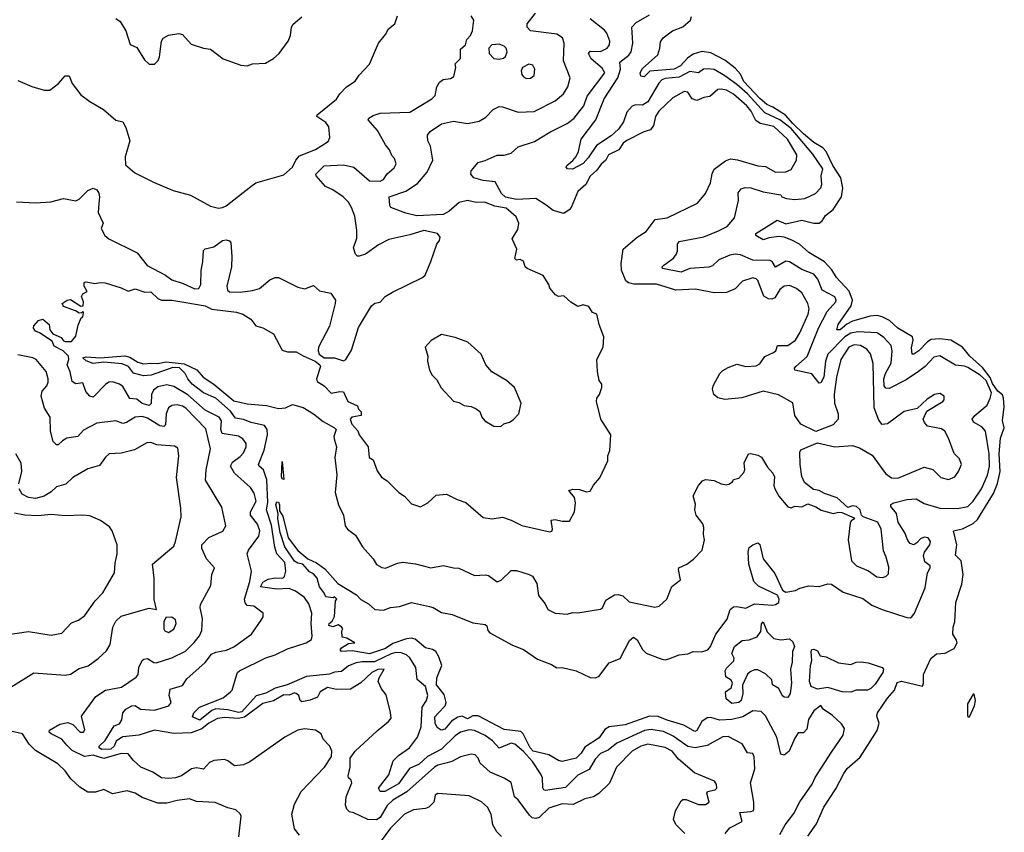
# Model space of a CAD drawing. Extents: x 1268547 to 1425625, y 515768 to 616754.
# Tile 303 of 507: x 1394255 to 1399883, y 549532 to 554178. Entities that reach past the tile are written whole.
import ezdxf

# ---------------------------------------------------------------- set-up
doc = ezdxf.new("R2010")
doc.units = 0

msp = doc.modelspace()

# ---------------------------------------------------------------- linework, layer by layer
at = {"layer": '0CON10XD'}
for points in [[(1394236.1, 553136.1), (1394345, 553131.2), (1394433.6, 553136.4), (1394505, 553155.6), (1394575, 553142.7), (1394595, 553152.7), (1394645, 553201.1), (1394675, 553215.8), (1394695, 553206.2), (1394706.6, 553186.6), (1394710.9, 553165), (1394707.3, 553127.3), (1394704.1, 553075), (1394732, 553015), (1394720, 552985), (1394741.2, 552945), (1394764.9, 552924.9), (1394925.6, 552845.6), (1394983.3, 552773.3), (1395087.9, 552717.9), (1395125, 552691.1), (1395189.8, 552669.8), (1395255, 552639.4), (1395279.4, 552640.6), (1395290.5, 552665), (1395292.2, 552745), (1395302.4, 552795), (1395305, 552858.8), (1395315, 552868.6), (1395365, 552880), (1395415, 552915.7), (1395435, 552919.2), (1395455, 552914), (1395462.6, 552902.6), (1395467.5, 552825), (1395465.3, 552764.7), (1395437.9, 552655), (1395441.8, 552631.8), (1395455, 552622.5), (1395515, 552619.4), (1395585, 552628.9), (1395625, 552642.1), (1395685, 552691.4), (1395715, 552704), (1395733.9, 552703.9), (1395845, 552648.8), (1395885, 552640), (1395935, 552657.5), (1395968.3, 552628.3), (1396033.9, 552613.9), (1396060, 552575), (1396058.8, 552555), (1396025.8, 552425), (1395963.5, 552305), (1395960, 552285), (1395967.1, 552265), (1395995, 552245.6), (1396055, 552244.8), (1396105, 552227.5), (1396119.4, 552235), (1396151.2, 552288.8), (1396192.4, 552417.6), (1396265, 552542.5), (1396285, 552557.5), (1396315, 552563.3), (1396344.2, 552595.8), (1396385, 552620), (1396558.1, 552705), (1396572.2, 552717.8), (1396604.4, 552795), (1396639.2, 552895), (1396654, 552915), (1396659.2, 552935), (1396643.8, 552955), (1396565, 552972.9), (1396485, 552948.2), (1396365, 552921.5), (1396305, 552891.5), (1396231.7, 552838.3), (1396195, 552826.2), (1396185, 552826.7), (1396175, 552836.7), (1396163, 552873), (1396181.2, 552928.8), (1396182.7, 552975), (1396170.5, 553055), (1396151.9, 553105), (1396134.7, 553135), (1396104.7, 553165), (1396044.6, 553205), (1396002.1, 553225), (1395948.6, 553285), (1395947.1, 553295), (1395995, 553342), (1396105, 553348.2), (1396165.3, 553335.3), (1396255, 553256.8), (1396315.7, 553255.7), (1396334.2, 553265), (1396355, 553296.7), (1396395, 553331.2), (1396406.2, 553355), (1396398, 553385), (1396382.5, 553402.5), (1396368.9, 553435), (1396345, 553462.2), (1396300.8, 553545), (1396245.8, 553605), (1396250, 553615), (1396275, 553630.9), (1396316.2, 553643.8), (1396485, 553650), (1396611.4, 553725), (1396630, 553745), (1396638.8, 553795), (1396655, 553821.9), (1396675, 553836.9), (1396717, 553843), (1396735.7, 553854.3), (1396748.8, 553905), (1396744.2, 553925), (1396774.1, 553955.9), (1396775, 554010), (1396802.5, 554035), (1396810, 554065), (1396832, 554088), (1396844, 554115), (1396850, 554175), (1396835, 554200)], [(1394245, 553831.3), (1394325, 553796.4), (1394395.2, 553775.2), (1394426.7, 553775), (1394475.7, 553814.3), (1394515, 553856.7), (1394538.1, 553858.1), (1394555, 553813.3), (1394605, 553748.8), (1394655, 553710), (1394734.3, 553664.3), (1394805, 553603.8), (1394845, 553593.8), (1394861.3, 553561.3), (1394883.5, 553485), (1394858.3, 553395), (1394859.1, 553349.1), (1394913.2, 553303.2), (1395019.1, 553249.1), (1395131.3, 553201.3), (1395231.8, 553175), (1395345, 553112.2), (1395390.9, 553100.9), (1395415, 553103.9), (1395435.7, 553114.3), (1395575.3, 553224.7), (1395605, 553245.8), (1395765, 553291.9), (1395815, 553334.5), (1395834.1, 553375.9), (1395855, 553400), (1395945, 553435.3), (1396018.6, 553481.4), (1396027.3, 553505), (1396021.1, 553565), (1396005, 553589.6), (1395954, 553625), (1395956, 553635), (1396065, 553724.3), (1396084.7, 553755.3), (1396122.9, 553795), (1396173.2, 553826.8), (1396195, 553861.2), (1396255, 553923.3), (1396305.6, 554044.4), (1396345.5, 554094.5), (1396363.2, 554126.8), (1396400, 554155), (1396415, 554200)], [(1395495, 550427.5), (1395500, 550445), (1395512, 550455), (1395661.2, 550528.8), (1395714.3, 550545.7), (1395785, 550581.8), (1395892.9, 550615), (1395921.9, 550635), (1395927.5, 550652.5), (1395921.5, 550725), (1395925.3, 550785.3), (1395907.9, 550837.9), (1395883.6, 550875), (1395831.4, 550911.4), (1395795, 550926.7), (1395725, 550922.1), (1395631.6, 550935), (1395645, 550962.9), (1395675, 550979.8), (1395715, 550987.1), (1395758.5, 550985), (1395768.7, 550995), (1395775.2, 551024.8), (1395770, 551075), (1395724.2, 551124.2), (1395712.3, 551162.3), (1395695, 551287.9), (1395665.4, 551375), (1395672.3, 551417.7), (1395666.8, 551546.8), (1395647.8, 551605), (1395622.9, 551625), (1395620, 551635), (1395652.3, 551717.7), (1395671, 551805), (1395668.6, 551835), (1395655, 551857.1), (1395577.5, 551875), (1395535, 551892.5), (1395489.1, 551899.1), (1395459.9, 551939.9), (1395375, 552014.1), (1395305, 552045.3), (1395240.9, 552095), (1395215.5, 552125), (1395201.2, 552155), (1395167.8, 552187.8), (1395131, 552189), (1395006.2, 552145), (1394962.1, 552142.1), (1394905, 552157.5), (1394876.7, 552195), (1394839.7, 552209.8), (1394735, 552220.9), (1394675, 552212), (1394635, 552227.7), (1394616, 552245), (1394635, 552250.8), (1394714.7, 552245.3), (1394855, 552256.5), (1394885, 552248), (1394930, 552220), (1394965, 552209.6), (1395005, 552214.9), (1395045, 552211.7), (1395092, 552222), (1395195, 552210), (1395266.5, 552176.5), (1395304.2, 552134.2), (1395364.5, 552095), (1395479.2, 551999.2), (1395555, 551981.2), (1395665, 551971.9), (1395735, 551955.5), (1395775, 551959.5), (1395815, 551978.4), (1395875, 551960.8), (1395934.5, 551925), (1395990, 551880), (1396055, 551844.6), (1396063.4, 551835), (1396050.6, 551795), (1396054.1, 551775), (1396065.2, 551735), (1396056.4, 551675), (1396068, 551575), (1396058.8, 551475), (1396076.4, 551405), (1396105.3, 551345.3), (1396114.7, 551284.7), (1396128.6, 551265), (1396175, 551230.8), (1396214.2, 551165), (1396276, 551095), (1396295, 551064), (1396325, 551046.2), (1396345, 551042), (1396415, 551071.4), (1396445, 551077.1), (1396517.6, 551067.6), (1396605, 551044.2), (1396677.7, 551057.7), (1396735, 551043.3), (1396765, 551042.5), (1396855, 551000.6), (1396915, 551004.3), (1396935, 551000), (1396985, 550964.5), (1397007.1, 550972.9), (1397065, 551028.1), (1397095, 551028.6), (1397167.5, 551005), (1397185.5, 550995.5), (1397211.2, 550955), (1397221.2, 550885), (1397258.8, 550838.8), (1397273.8, 550805), (1397315.8, 550785.8), (1397385, 550778.8), (1397415, 550788.8), (1397445, 550787.5), (1397575, 550808.6), (1397585.4, 550814.6), (1397605, 550860), (1397655, 550888.8), (1397675, 550892.5), (1397703.2, 550883.2), (1397738.8, 550848.8), (1397885, 550820), (1397910, 550825), (1397953.8, 550865), (1397983.1, 550936.9), (1398032.5, 550975), (1398020, 551035), (1398023.3, 551045), (1398067.5, 551065), (1398105.9, 551094.1), (1398156, 551145), (1398170, 551205), (1398163.8, 551235), (1398166, 551275), (1398160, 551295), (1398120.8, 551345), (1398114.3, 551375), (1398117.7, 551407.7), (1398103.8, 551455), (1398134.2, 551515.8), (1398158, 551542), (1398175, 551548.8), (1398225, 551544), (1398265, 551524), (1398295, 551518.8), (1398307.7, 551522.3), (1398330, 551535), (1398335, 551550), (1398365, 551557.5), (1398395, 551588.8), (1398400, 551605), (1398396.2, 551645), (1398420, 551695), (1398435, 551697.5), (1398475, 551687.5), (1398495, 551677.5), (1398529.3, 551619.3), (1398560.8, 551585), (1398568.6, 551565), (1398565.5, 551515), (1398571.1, 551495), (1398595, 551453.8), (1398645, 551393.8), (1398665, 551388), (1398686.1, 551396.1), (1398725, 551393.8), (1398759.3, 551409.3), (1398805, 551393.3), (1398836.4, 551373.6), (1398905, 551354.2), (1398935, 551363.3), (1398955, 551360), (1399025, 551330), (1399026.7, 551325), (1399007.7, 551312.3), (1399001.4, 551298.6), (1398990, 551205), (1399010.3, 551085), (1399037.6, 551055), (1399106.6, 551026.6), (1399155, 550991.8), (1399185, 550988.9), (1399206.2, 550993.8), (1399220.3, 551009.7), (1399223, 551047), (1399208.5, 551105), (1399192.1, 551142.1), (1399179.2, 551265), (1399160, 551305), (1399076.7, 551335), (1399066.7, 551345), (1399060, 551375), (1399038.8, 551395), (1399015, 551398), (1398988.3, 551388.3), (1398927.5, 551445), (1398855, 551468.8), (1398825, 551486.2), (1398792.3, 551492.3), (1398741.7, 551531.7), (1398725.5, 551565.5), (1398715.5, 551635), (1398714.5, 551705), (1398720.9, 551719.1), (1398815, 551758.8), (1398915, 551735.7), (1399015, 551744.2), (1399055, 551730.6), (1399127.8, 551687.8), (1399203.8, 551583.8), (1399237.9, 551557.9), (1399275, 551557.3), (1399425, 551620.5), (1399475.5, 551605.5), (1399520.2, 551560.2), (1399565, 551550), (1399600, 551565), (1399622, 551595), (1399638.8, 551635), (1399627.3, 551667.3), (1399597.1, 551697.1), (1399564.4, 551785), (1399542.9, 551825), (1399525, 551838.6), (1399445, 551854.4), (1399427.1, 551875), (1399419.2, 551895), (1399440.9, 551939.1), (1399531.2, 551995), (1399538.8, 552005), (1399540, 552025), (1399515, 552040.8), (1399485, 552035.7), (1399441.7, 552008.3), (1399385.6, 551954.4), (1399311.5, 551938.5), (1399215, 551866.9), (1399185, 551862.9), (1399165, 551888.5), (1399138.4, 551958.4), (1399132.8, 552212.8), (1399117.3, 552267.3), (1399096.7, 552295), (1399060.8, 552315), (1399025, 552318.9), (1398994.8, 552305), (1398949.5, 552235), (1398924.8, 552135.2), (1398909.7, 552035), (1398913.3, 551985), (1398932.7, 551925), (1398933.6, 551895), (1398905, 551862.5), (1398805, 551823.8), (1398720, 551865), (1398686.2, 551915), (1398675, 551987.5), (1398593.2, 552033.2), (1398505, 552054.4), (1398383.5, 552016.5), (1398285, 552007.1), (1398245, 552016.7), (1398223.1, 552035), (1398214.8, 552064.8), (1398218.9, 552085), (1398256.8, 552155), (1398275, 552172.5), (1398305, 552190.5), (1398355, 552208.8), (1398405, 552196.2), (1398465, 552198.8), (1398485, 552211.2), (1398515, 552252.5), (1398564.4, 552275.6), (1398578, 552285), (1398587.5, 552315), (1398645, 552315.3), (1398689.1, 552345), (1398715, 552388.1), (1398762.8, 552495), (1398767.2, 552525), (1398760.3, 552555), (1398726, 552616), (1398695, 552642), (1398655, 552658.9), (1398625, 552655.5), (1398599.6, 552635), (1398571.6, 552588.4), (1398555, 552580), (1398535, 552581.8), (1398507.7, 552597.7), (1398475, 552687.1), (1398465, 552696.5), (1398445, 552701.8), (1398386.3, 552683.7), (1398345, 552639.2), (1398295, 552618.6), (1398225, 552615.6), (1398117, 552637), (1398005, 552631.1), (1397895, 552665.3), (1397765, 552666.9), (1397735, 552672.9), (1397720.5, 552685), (1397694.4, 552745.6), (1397692.7, 552785), (1397705, 552866.2), (1397785, 552934.2), (1397835, 552968), (1397888, 553035), (1397955, 553044.4), (1398130.2, 553129.8), (1398175.5, 553185), (1398202.7, 553245), (1398212.3, 553297.7), (1398225, 553324.3), (1398288.8, 553371.2), (1398318.1, 553381.9), (1398357.1, 553377.1), (1398475, 553343.4), (1398518.3, 553338.3), (1398575, 553306.4), (1398635, 553307.5), (1398665, 553321.2), (1398695.3, 553374.7), (1398697.5, 553405), (1398643.5, 553495), (1398565, 553567.6), (1398487.5, 553585), (1398462.5, 553602.5), (1398435.8, 553655), (1398410.7, 553685), (1398335, 553752), (1398295, 553775.7), (1398265, 553781.8), (1398245, 553778.2), (1398200.1, 553739.9), (1398165, 553733.2), (1398125, 553716.5), (1398099.2, 553725), (1398075, 553764.7), (1398052.5, 553767.5), (1397988.4, 553731.6), (1397909.2, 553655), (1397889.2, 553625), (1397877.2, 553572.7), (1397861.5, 553548.5), (1397823.4, 553536.6), (1397725, 553487.3), (1397705, 553471.8), (1397679.1, 553435), (1397621.5, 553405), (1397604.6, 553375), (1397578.4, 553351.6), (1397553, 553317), (1397515, 553284.3), (1397491.8, 553235), (1397445, 553196.7), (1397406.3, 553103.6), (1397395, 553090.6), (1397365, 553070), (1397305, 553088.1), (1397265, 553118.6), (1397205, 553156.2), (1397095, 553150.4), (1397032.5, 553162.6), (1397009.4, 553185), (1396972, 553252), (1396905, 553258.2), (1396850, 553275), (1396834.2, 553294.2), (1396836.2, 553315), (1396875, 553362), (1396915, 553372.9), (1396985, 553404.3), (1397025, 553404.4), (1397065, 553415.8), (1397105, 553451.4), (1397198.1, 553481.9), (1397284.3, 553535), (1397385, 553585.4), (1397425, 553615.4), (1397480.3, 553685), (1397499.4, 553740.6), (1397599.5, 553875), (1397585, 553902), (1397522.4, 553955), (1397506.7, 553985), (1397515, 553998.9), (1397575, 553996.9), (1397612.7, 554015), (1397626.2, 554035), (1397628.2, 554055), (1397611.3, 554101.3), (1397598.4, 554118.4), (1397515, 554183.3)], [(1394805, 554184.5), (1394828.3, 554168.3), (1394861.5, 554115), (1394886.7, 554036.7), (1394925, 554018.8), (1394968.7, 553948.7), (1394995, 553924), (1395025, 553924), (1395046, 553945), (1395054.3, 553965), (1395064.6, 554054.6), (1395075, 554073.1), (1395105, 554089.1), (1395165, 554099.5), (1395185, 554092.9), (1395235, 554038.9), (1395305, 554015.6), (1395345, 554009.2), (1395417.5, 553955), (1395518.8, 553918.8), (1395555, 553914), (1395585, 553925.7), (1395659.5, 553930.5), (1395705, 553956.2), (1395738.8, 553985), (1395789.2, 554055), (1395802.7, 554087.3), (1395809.2, 554135), (1395817.3, 554152.7), (1395867.5, 554195)], [(1395875, 552257.1), (1395943.1, 552225), (1395971.3, 552205), (1395974.6, 552195), (1395950.6, 552125), (1395955, 552110), (1395995.6, 552085.6), (1396035, 552043.3), (1396085, 552052.5), (1396105, 552050), (1396130, 551995), (1396185, 551970), (1396191.7, 551951.7), (1396207, 551937), (1396207.5, 551915), (1396153.6, 551906.4), (1396143.3, 551895), (1396153.3, 551865), (1396188.3, 551828.3), (1396196.2, 551805), (1396245.9, 551735.9), (1396253.3, 551675), (1396275, 551662.5), (1396298.2, 551598.2), (1396323, 551563), (1396355, 551541.2), (1396421.2, 551475), (1396455, 551453.8), (1396495, 551410), (1396545, 551393.3), (1396587.5, 551415), (1396635, 551458.8), (1396694.3, 551465.7), (1396755, 551434.4), (1396805, 551416.9), (1396905, 551332.5), (1396955, 551324.3), (1397015, 551333.9), (1397063.9, 551316.1), (1397125, 551286.2), (1397285, 551250), (1397296.4, 551253.6), (1397300, 551265), (1397293, 551317), (1397315, 551321.2), (1397355, 551310), (1397398.3, 551311.7), (1397426, 551365), (1397431.2, 551415), (1397425.7, 551445.7), (1397393.9, 551486.1), (1397416.7, 551493.3), (1397455, 551492), (1397495, 551478.8), (1397515, 551483.3), (1397535, 551517.5), (1397570.7, 551559.3), (1397617.5, 551655), (1397616.7, 551685), (1397628, 551715), (1397634.4, 551805), (1397576.2, 551895), (1397551.2, 551995), (1397553.3, 552015), (1397568.8, 552035), (1397582.5, 552075), (1397582.5, 552095), (1397567.5, 552115), (1397557, 552167), (1397553.8, 552235), (1397590, 552305), (1397594, 552365), (1397566.7, 552435), (1397553.9, 552493.9), (1397530, 552505), (1397508.6, 552538.6), (1397475, 552548), (1397445, 552538.8), (1397405, 552562.5), (1397365, 552600), (1397335, 552596.2), (1397316.7, 552605), (1397285, 552642.5), (1397280, 552665), (1397246.7, 552715), (1397155, 552756.2), (1397143.3, 552765), (1397135, 552796.7), (1397115, 552806.7), (1397095, 552803.8), (1397085, 552813.3), (1397095.9, 552865.9), (1397069.2, 552925), (1397101.7, 552978.3), (1397107.5, 553015), (1397092, 553052), (1397035, 553100), (1396971.7, 553111.7), (1396912.5, 553135), (1396865, 553132.2), (1396815, 553144.5), (1396767.6, 553132.4), (1396708.1, 553081.9), (1396675.5, 553064.5), (1396525, 553056.2), (1396461.1, 553071.1), (1396376.2, 553105), (1396370, 553115), (1396366, 553165), (1396461.8, 553198.2), (1396528.6, 553241.4), (1396584.2, 553305.8), (1396616.7, 553375), (1396602.5, 553455), (1396587.5, 553485), (1396585, 553517.5), (1396600.9, 553539.1), (1396665, 553581.9), (1396735, 553597.5), (1396815, 553585.5), (1396881.9, 553598.1), (1396919.6, 553620.4), (1396961.2, 553665), (1396995, 553681.9), (1397015, 553680.9), (1397105, 553649.6), (1397195, 553652.7), (1397316, 553714), (1397363.5, 553755), (1397387.5, 553795), (1397400.5, 553845), (1397363.1, 553943.1), (1397366.2, 554045), (1397357.9, 554075), (1397325, 554095.3), (1397175, 554114.4), (1397156, 554135), (1397155.8, 554154.2), (1397203.5, 554215)], [(1396597.5, 550822.5), (1396617.4, 550817.4), (1396665, 550788.5), (1396726.3, 550776.4), (1396845, 550730), (1396915, 550720), (1396925, 550713.3), (1396931.1, 550685), (1396941.9, 550671.9), (1397072.5, 550602.5), (1397135, 550576.8), (1397215, 550521.5), (1397295, 550491.1), (1397325, 550472.9), (1397355, 550474.4), (1397435, 550455.6), (1397515, 550416.5), (1397545, 550414.6), (1397565, 550422.9), (1397625, 550500), (1397686.9, 550525), (1397741.4, 550628.6), (1397763, 550647), (1397785, 550632.5), (1397815, 550576.9), (1397835, 550556.2), (1397925, 550522.3), (1397945, 550518.9), (1397965, 550523.5), (1398025, 550546.2), (1398075, 550551.5), (1398105, 550565.5), (1398155, 550564.7), (1398187.5, 550575), (1398203.8, 550595), (1398233.6, 550665), (1398298.7, 550751.3), (1398315.3, 550805), (1398335, 550821.9), (1398355, 550823.6), (1398405, 550812.5), (1398455, 550838.3), (1398558.6, 550831.4), (1398575.8, 550834.2), (1398593.6, 550846.4), (1398596.2, 550865), (1398586.9, 550886.9), (1398478.3, 550938.3), (1398451.8, 550965), (1398423.5, 551065), (1398418.8, 551135), (1398425, 551161.2), (1398445, 551176.2), (1398475, 551186.2), (1398485, 551177.5), (1398504.7, 551094.7), (1398571.5, 551011.5), (1398615.6, 550915.6), (1398635, 550905.7), (1398690, 550915), (1398715, 550928.1), (1398765, 550940.6), (1398825, 550937.5), (1398875, 550952), (1398895, 550950), (1398962.5, 550905), (1399075, 550868.1), (1399125, 550830.9), (1399185.8, 550805), (1399325, 550759.8), (1399345, 550758.1), (1399355, 550764.2), (1399370.3, 550785), (1399431.1, 550928.9), (1399443.2, 551015), (1399459.7, 551045), (1399459.4, 551055), (1399427.9, 551077.9), (1399420.6, 551115), (1399426.5, 551133.5), (1399457.5, 551175), (1399461.4, 551195), (1399448, 551215), (1399425, 551218.9), (1399405, 551210), (1399383.9, 551186.1), (1399365, 551175.6), (1399345, 551182.5), (1399330.7, 551200.7), (1399314.7, 551244.7), (1399275.5, 551305), (1399267.8, 551355), (1399234.3, 551395.7), (1399234.5, 551405.5), (1399251.2, 551415), (1399325.4, 551435.4), (1399378.5, 551438.5), (1399425, 551412.7), (1399515, 551384.8), (1399615, 551384.2), (1399674.3, 551395.7), (1399705.2, 551424.8), (1399753.3, 551495), (1399786.9, 551573.1), (1399798.9, 551625), (1399797.1, 551695), (1399776.2, 551825), (1399755, 551850.8), (1399706.9, 551876.9), (1399699.4, 551895), (1399713.8, 551915), (1399784.2, 551975), (1399803, 552015), (1399809.4, 552045), (1399779.8, 552115), (1399745, 552146.5), (1399675, 552190), (1399655, 552198.1), (1399605, 552203.6), (1399515, 552255.5), (1399480.9, 552249.1), (1399430.4, 552195), (1399393, 552167), (1399321.8, 552118.2), (1399225, 552070), (1399205, 552070.5), (1399195.5, 552085.5), (1399194.9, 552125), (1399204, 552155), (1399236.7, 552215), (1399242.9, 552285), (1399235.9, 552315), (1399195, 552361.8), (1399156.9, 552386.9), (1399045, 552393.8), (1399005, 552385.8), (1398972.2, 552365), (1398875.2, 552265), (1398861.6, 552225), (1398851.9, 552135), (1398835, 552102), (1398825, 552100), (1398783.7, 552153.7), (1398685, 552174.5), (1398683.3, 552185), (1398690.6, 552195), (1398756.8, 552253.2), (1398820.5, 552415), (1398870.7, 552509.3), (1398920.8, 552565), (1398922.9, 552575), (1398915, 552593.1), (1398842.1, 552632.1), (1398817.8, 552695), (1398793.9, 552723.9), (1398725, 552750), (1398655, 552794.6), (1398635, 552796.9), (1398575, 552762.5), (1398556.8, 552795), (1398545, 552802.1), (1398445, 552802.4), (1398375, 552833.7), (1398345, 552837.5), (1398315, 552832.4), (1398250.6, 552805), (1398215, 552771.8), (1398195, 552762.5), (1398085, 552756.5), (1398035, 552735.2), (1397930, 552755), (1397926.7, 552765), (1397936, 552775), (1397992.5, 552815), (1398008.2, 552835), (1398015.3, 552855), (1398014.6, 552895), (1398025, 552910), (1398165, 552936.1), (1398249.5, 552970.5), (1398298.1, 552995), (1398341.1, 553045), (1398362.9, 553145), (1398361.3, 553188.7), (1398378.8, 553211.2), (1398401.8, 553218.2), (1398435, 553216.1), (1398505, 553194.7), (1398605, 553177.5), (1398612, 553165), (1398637.5, 553155), (1398685, 553151.1), (1398743.8, 553156.2), (1398803.1, 553185), (1398833.7, 553216.3), (1398839.1, 553235), (1398836.7, 553285), (1398846.3, 553325), (1398789.1, 553409.1), (1398665, 553555.6), (1398600.2, 553605), (1398513.6, 553645), (1398415, 553755.2), (1398355, 553808), (1398286.5, 553856.5), (1398225, 553893.3), (1398185, 553897.8), (1398164.4, 553895), (1398135, 553873.8), (1398085, 553881.2), (1398025, 553849.6), (1397945, 553842.1), (1397925.8, 553835), (1397908.3, 553815), (1397845, 553708.5), (1397815, 553689.2), (1397775, 553691.3), (1397755, 553684.6), (1397725, 553648.8), (1397706.3, 553595), (1397677.6, 553552.4), (1397635.6, 553514.4), (1397551.2, 553458.8), (1397505, 553387.9), (1397475, 553355.5), (1397415, 553324.5), (1397385.9, 553325.9), (1397378.8, 553335), (1397382.5, 553345), (1397417.6, 553372.4), (1397435, 553395.8), (1397449.6, 553425), (1397463.4, 553495), (1397549.1, 553605), (1397595.2, 553725), (1397674.8, 553845), (1397689.2, 553895), (1397684.6, 553935), (1397737.3, 553975), (1397750.7, 553995), (1397759.6, 554045), (1397754.5, 554135), (1397777.8, 554162.3), (1397855, 554206)], [(1398759.5, 549510.5), (1398810.2, 549579.8), (1398851.5, 549675), (1398920.3, 549779.7), (1398965, 549868.5), (1398985, 549896.4), (1399058.7, 549961.3), (1399156.2, 550113.8), (1399168.3, 550155), (1399155, 550196.7), (1399157.8, 550215), (1399215, 550298.7), (1399256.3, 550343.7), (1399271.1, 550388.9), (1399295, 550395.8), (1399415, 550367.5), (1399422, 550385), (1399421.1, 550435), (1399463.7, 550526.3), (1399495, 550551.8), (1399545, 550556.6), (1399576.8, 550573.2), (1399597.3, 550582.7), (1399613.2, 550615), (1399610.2, 550630.2), (1399588.5, 550665), (1399590.2, 550705), (1399601.2, 550735), (1399606, 550845), (1399639.8, 550950.2), (1399648.8, 551005), (1399637.3, 551085), (1399605, 551116.7), (1399611.1, 551175), (1399592, 551255), (1399645, 551266.4), (1399705, 551297.5), (1399730.1, 551319.9), (1399820.5, 551469.5), (1399843.4, 551526.6), (1399859.5, 551595), (1399853.9, 551696.1), (1399861.5, 551785), (1399883.1, 551845), (1399873.4, 551886.6), (1399882.9, 551965), (1399878.2, 552015), (1399872.8, 552032.8), (1399845.2, 552055), (1399815, 552097.9), (1399801.9, 552131.9), (1399759, 552189), (1399685.8, 552255), (1399645, 552306.1), (1399578, 552345), (1399515, 552353.6), (1399465, 552350), (1399443.3, 552336.7), (1399395, 552284.7), (1399365, 552265.7), (1399356, 552266), (1399352.2, 552302.2), (1399362.2, 552345), (1399357.7, 552365), (1399275, 552414.6), (1399227.6, 552457.6), (1399185, 552479.8), (1399156.7, 552486.7), (1399116.5, 552483.5), (1399014.8, 552455.2), (1398982.5, 552437.5), (1398945, 552405.5), (1398926.2, 552405), (1398933.3, 552435), (1399007.8, 552542.2), (1399014.6, 552575), (1398995.6, 552625.6), (1398923.3, 552703.3), (1398897.1, 552747.1), (1398855, 552794.2), (1398765, 552847.1), (1398712.9, 552895), (1398667.6, 552917.6), (1398625, 552934.8), (1398595, 552939.5), (1398538.3, 552931.7), (1398505, 552919.2), (1398463.3, 552945), (1398463.3, 552955), (1398585, 553032), (1398635, 553010.3), (1398725, 553032.6), (1398795, 553014.4), (1398825, 553014), (1398842.7, 553027.3), (1398861, 553059), (1398905, 553092.7), (1398952.4, 553165), (1398960.4, 553215), (1398948.1, 553275), (1398902.4, 553345), (1398865, 553424.6), (1398846.3, 553446.3), (1398795, 553476.8), (1398735, 553525.1), (1398675, 553584.3), (1398632, 553632), (1398559, 553679), (1398525, 553694.1), (1398485, 553728.5), (1398394.6, 553825), (1398375, 553867.6), (1398345, 553901.1), (1398286, 553946), (1398205, 553989.5), (1398155, 553995.9), (1398105, 553980.5), (1398071.8, 553958.2), (1398031.8, 553915), (1397995, 553896.2), (1397856.2, 553883.8), (1397825, 553852.1), (1397805, 553856), (1397801.5, 553875), (1397815, 553899.6), (1397902.5, 553977.5), (1397914.5, 554015), (1397917.6, 554052.4), (1397933.1, 554075), (1397987.1, 554115), (1398045, 554137.8), (1398090, 554175), (1398095.9, 554195.9)], [(1396995, 553953.5), (1397021.1, 553958.9), (1397031.8, 553968.2), (1397041.8, 553995), (1397036.4, 554015), (1397025, 554027.1), (1396995, 554039.1), (1396954.6, 554035.4), (1396935.7, 554015), (1396938.9, 553985), (1396965, 553956.7), (1396995, 553953.5)], [(1397151.4, 553841.4), (1397175, 553843.3), (1397195, 553860), (1397200, 553895), (1397187.5, 553917.5), (1397165, 553923.1), (1397128, 553905), (1397120.8, 553885), (1397124.2, 553865), (1397135, 553851.2), (1397151.4, 553841.4)], [(1398057.3, 549525), (1398005, 549577.3), (1397992, 549605), (1398003.6, 549655), (1398035, 549711.4), (1398045, 549718.5), (1398065, 549718.9), (1398135, 549690.4), (1398175, 549690), (1398196.9, 549705), (1398183.3, 549755), (1398185.6, 549764.4), (1398230, 549775), (1398240, 549785), (1398237.1, 549805), (1398225.7, 549825), (1398112, 549872), (1398020.7, 549950.7), (1397985, 549996.2), (1397945, 550016.2), (1397845.5, 550035.5), (1397805, 550025.3), (1397755, 549995.4), (1397667.1, 549905), (1397626.6, 549813.4), (1397565, 549754.6), (1397535, 549734.3), (1397485, 549722.5), (1397418.3, 549691.7), (1397355, 549695.5), (1397280, 549670), (1397223.5, 549616.5), (1397205, 549610), (1397185, 549615.4), (1397169.3, 549629.3), (1397105, 549717.5), (1397083.8, 549735), (1397065, 549816.2), (1397025, 549842.2), (1396944.3, 549875), (1396887.3, 549927.3), (1396875, 549955.7), (1396858.6, 549975), (1396835, 549979.2), (1396775, 549963.4), (1396724.2, 549935.8), (1396698.9, 549928.9), (1396645, 549915.2), (1396625, 549904.1), (1396466.9, 549763.1), (1396388.2, 549715), (1396355.4, 549685), (1396315, 549615.8), (1396295, 549602.5), (1396245, 549604.2), (1396165, 549642.9), (1396139.2, 549649.2), (1396125, 549663.3), (1396117.7, 549687.7), (1396120.8, 549735), (1396152.5, 549815), (1396150, 549830), (1396134.2, 549844.2), (1396132, 549855), (1396143.9, 549903.9), (1396144.6, 549955), (1396171.6, 549995), (1396297.4, 550112.6), (1396362.3, 550165), (1396377.3, 550185), (1396375, 550216.7), (1396348.8, 550318.8), (1396322.7, 550352.7), (1396303.3, 550393.3), (1396308.7, 550415), (1396338.2, 550465), (1396302.3, 550462.3), (1396267.1, 550445), (1396205, 550386.4), (1396145, 550350.8), (1396065, 550348.7), (1396015, 550360), (1395973.3, 550335), (1395956.7, 550305), (1395915, 550287.1), (1395867, 550277), (1395857.5, 550285), (1395850, 550315), (1395835, 550326.2), (1395825, 550330), (1395795, 550316), (1395765, 550317.7), (1395705.7, 550284.3), (1395645, 550267.8), (1395539.7, 550190.3), (1395505, 550182.2), (1395425, 550188.3), (1395385, 550182.6), (1395335, 550156.7), (1395296.8, 550123.2), (1395235, 550100.9), (1395135, 550096), (1395025, 550115.7), (1394935, 550087.6), (1394845, 550077.7), (1394825, 550065.7), (1394806.9, 550053.1), (1394795, 550024.1), (1394775, 550007.5), (1394725, 550004.9), (1394709.3, 550015), (1394709.5, 550025), (1394743.7, 550056.3), (1394795, 550140.6), (1394825, 550151.2), (1394838.8, 550175), (1394844.3, 550215), (1394860.8, 550235), (1394895, 550254.5), (1394915, 550256.4), (1394945.5, 550235.5), (1395025, 550230.2), (1395107.1, 550255), (1395120, 550275), (1395108.9, 550315), (1395115, 550349.4), (1395185, 550370.9), (1395211.1, 550408.9), (1395315, 550503.6), (1395350.3, 550549.7), (1395375, 550562.2), (1395436.1, 550573.9), (1395477.9, 550592.1), (1395579.4, 550665), (1395636, 550745), (1395645.7, 550764.3), (1395646, 550785), (1395594, 550824), (1395555, 550829.3), (1395543, 550843), (1395539, 550865), (1395569.6, 550965), (1395580, 551025), (1395555.7, 551125), (1395563.1, 551145), (1395622.2, 551225), (1395626.7, 551255), (1395613.9, 551293.9), (1395573.5, 551345), (1395574.8, 551365), (1395605.6, 551425), (1395595, 551470.9), (1395575, 551502.5), (1395482.5, 551585), (1395460.4, 551625), (1395471, 551649), (1395515, 551680.4), (1395535, 551702.2), (1395549.6, 551735), (1395548.5, 551755), (1395530.9, 551780.9), (1395505, 551796.8), (1395412.3, 551812.3), (1395404.8, 551835), (1395408.1, 551885), (1395395.2, 551905.2), (1395315, 551945.7), (1395215, 552032.8), (1395135, 552080.5), (1395095, 552090.4), (1395045, 552078.1), (1395019.3, 552060.7), (1395007.5, 552035), (1395006, 551984), (1394995, 551972.9), (1394955, 551984.3), (1394925, 552008.9), (1394885, 552012.9), (1394845, 552080), (1394825, 552094.7), (1394785, 552108.2), (1394765, 552105.5), (1394745, 552091.9), (1394675, 552020), (1394655, 552025.8), (1394632.2, 552052.2), (1394615, 552102), (1394575, 552095.8), (1394555, 552110), (1394543.9, 552165), (1394525.9, 552205), (1394536, 552235), (1394534.6, 552255), (1394503.8, 552285), (1394451.2, 552311.2), (1394439.5, 552339.5), (1394368, 552388), (1394345, 552396.8), (1394333.3, 552415), (1394335, 552427.8), (1394361.6, 552458.4), (1394386.5, 552466.5), (1394422.5, 552435), (1394427.5, 552405), (1394445, 552382.5), (1394492, 552362), (1394505, 552342), (1394515, 552337.5), (1394551.7, 552338.3), (1394575, 552368.8), (1394588.5, 552431.5), (1394606.2, 552473.8), (1394615, 552480), (1394620, 552505), (1394615, 552510), (1394608.3, 552501.7), (1394595, 552500), (1394573.9, 552513.9), (1394505, 552537.5), (1394497.5, 552555), (1394526.7, 552575), (1394545, 552577.5), (1394605, 552540), (1394618.3, 552541.7), (1394618.8, 552565), (1394607.5, 552595), (1394615, 552610), (1394640, 552625), (1394622.5, 552655), (1394622.5, 552675), (1394635, 552680), (1394685, 552670), (1394715, 552675.6), (1394743, 552673), (1394835.5, 552645.5), (1394875, 552626), (1394915, 552638.8), (1394970.7, 552620.7), (1395005, 552622.5), (1395044, 552585), (1395064.6, 552574.6), (1395125, 552574.4), (1395205, 552561.6), (1395315, 552541.4), (1395352.6, 552522.6), (1395495, 552505.2), (1395530, 552495), (1395575.5, 552465), (1395605, 552427.1), (1395645, 552416.2), (1395705, 552382.2), (1395755, 552288), (1395785, 552280), (1395835, 552278.2), (1395875, 552257.1)], [(1397005, 551852.5), (1397023, 551867), (1397055, 551876.7), (1397075, 551890), (1397108.8, 551925), (1397121.2, 551985), (1397083.3, 552075), (1397036.7, 552115), (1396954.3, 552164.3), (1396920, 552205), (1396893.3, 552265), (1396816, 552335), (1396745, 552362), (1396665, 552377.5), (1396607, 552343), (1396572.5, 552305), (1396587.5, 552255), (1396586.7, 552225), (1396597.5, 552175), (1396612.5, 552145), (1396638.8, 552118.8), (1396664.2, 552074.2), (1396735, 551997.5), (1396765, 551990), (1396795, 551972.5), (1396835, 551966), (1396865, 551953.3), (1396885, 551937.5), (1396896.7, 551905), (1396914.2, 551884.2), (1396965, 551853.8), (1397005, 551852.5)], [(1395854, 549515), (1395825, 549552.5), (1395810.8, 549635), (1395825, 549692), (1395863.7, 549765), (1395996.2, 549905), (1396036.5, 549965), (1396038.8, 549995), (1396026.7, 550025), (1395990, 550065), (1395978.8, 550095), (1395945.6, 550115.6), (1395882.7, 550122.7), (1395845.3, 550115.3), (1395770, 550075), (1395570.8, 549935), (1395535, 549917.3), (1395482.7, 549912.7), (1395445, 549940.8), (1395425, 549947.5), (1395365, 549941.5), (1395339.2, 549930.8), (1395305, 549893.1), (1395265, 549900.8), (1395236.2, 549895), (1395179.6, 549855), (1395145, 549843.6), (1395105, 549839.5), (1395065, 549843.7), (1395015.5, 549875.5), (1394947.3, 549905), (1394903.4, 549943.4), (1394875, 549981.4), (1394835, 549982.1), (1394735, 549954), (1394675, 549972.7), (1394625, 549966.2), (1394555, 550000.4), (1394525, 550030.7), (1394495, 550065.2), (1394435.3, 550095), (1394423.8, 550105), (1394424.5, 550115), (1394485, 550149.7), (1394529.1, 550159.1), (1394558.2, 550148.2), (1394601.2, 550105), (1394620, 550105), (1394627.7, 550117.7), (1394608, 550195), (1394690.9, 550309.1), (1394745, 550345.4), (1394837.6, 550362.4), (1394921.1, 550418.9), (1394931.1, 550435), (1394935.6, 550475), (1394955, 550513.3), (1394965, 550521.2), (1394985, 550525.6), (1395022.1, 550502.1), (1395035, 550500), (1395125, 550529.2), (1395202.1, 550567.9), (1395252.2, 550617.8), (1395281.8, 550655), (1395296.2, 550685), (1395300.3, 550755), (1395286.8, 550815), (1395287.7, 550835), (1395346.5, 550943.5), (1395353.3, 551005), (1395368, 551045), (1395321.9, 551095), (1395296.7, 551155), (1395295.6, 551175), (1395335, 551216.7), (1395415.4, 551254.6), (1395433.1, 551285), (1395410.7, 551390.7), (1395317.5, 551545), (1395320.7, 551605), (1395344.6, 551725), (1395318.1, 551838.1), (1395205, 551957.4), (1395185, 551969.2), (1395155, 551975.2), (1395125, 551972.5), (1395105, 551958.6), (1395092.2, 551925), (1395087.6, 551862.4), (1395078.5, 551851.5), (1395055, 551855.7), (1394985, 551900.6), (1394955, 551909.6), (1394915, 551904.8), (1394865, 551874.7), (1394845, 551868.9), (1394804.5, 551884.5), (1394695, 551871.1), (1394619, 551831), (1394588, 551795), (1394525, 551785.3), (1394498.8, 551771.2), (1394475, 551748.1), (1394465, 551746.9), (1394446.1, 551766.1), (1394430.5, 551825), (1394428.6, 551905), (1394396.3, 551956.3), (1394376.7, 552025), (1394382.5, 552055), (1394409.5, 552085), (1394417.1, 552105), (1394418.2, 552125), (1394405.9, 552165.9), (1394349.5, 552235), (1394330.8, 552245), (1394245, 552262.9)], [(1394205, 550362.5), (1394335, 550443.6), (1394515, 550431.2), (1394545, 550436.5), (1394595, 550469.4), (1394645.4, 550484.6), (1394703.7, 550526.4), (1394750.3, 550569.7), (1394771.5, 550605), (1394787.8, 550705), (1394805, 550740), (1394835, 550767.8), (1394893.8, 550785), (1394995, 550813.1), (1395037.5, 550805), (1395022.6, 550862.6), (1395024.2, 550985.8), (1395013.6, 551065), (1395135, 551168), (1395146.2, 551195), (1395177.9, 551335), (1395176.4, 551385), (1395151.1, 551561.1), (1395164.4, 551685), (1395158.1, 551728.1), (1395138.9, 551738.9), (1395037.9, 551747.9), (1395005, 551760), (1394981.7, 551758.3), (1394911.3, 551718.7), (1394835, 551700.6), (1394766.7, 551695), (1394745, 551676.2), (1394710.5, 551629.5), (1394645, 551610), (1394558.8, 551561.2), (1394518.1, 551521.9), (1394465, 551507.2), (1394435, 551478.7), (1394395, 551454.1), (1394345, 551441.4), (1394305, 551446), (1394268.6, 551465), (1394250.8, 551495)], [(1394250.3, 551525), (1394267.8, 551595), (1394263, 551643), (1394232.5, 551695)], [(1395765, 551550), (1395755, 551552.5), (1395750.7, 551565), (1395755, 551652.5), (1395765, 551550)], [(1398600.6, 549519.4), (1398630, 549575), (1398680, 549640), (1398714.5, 549705.5), (1398785, 549807.5), (1398801.2, 549845), (1398895, 549990.5), (1398962.8, 550087.2), (1398970.3, 550125), (1398952.7, 550152.7), (1398900.1, 550200.1), (1398847.8, 550235), (1398835, 550256.7), (1398795, 550225.8), (1398763.8, 550176.2), (1398755, 550122.5), (1398735, 550101.2), (1398705, 550100), (1398685, 550070), (1398653.8, 549996.2), (1398625, 549973.1), (1398605, 549979.2), (1398582.6, 550075), (1398518.5, 550198.5), (1398492.6, 550222.6), (1398445, 550226.4), (1398388.5, 550191.5), (1398325, 550176.4), (1398255, 550172.4), (1398205, 550187.8), (1398185, 550185.8), (1398153.8, 550166.2), (1398126.2, 550113.8), (1398115, 550108.2), (1398050.5, 550145), (1397955, 550173), (1397905, 550193.8), (1397855, 550195.5), (1397715, 550147.2), (1397624.4, 550135), (1397599.9, 550120.1), (1397567.4, 550072.6), (1397485, 550018.3), (1397464.2, 549985), (1397435, 549955.3), (1397355, 549936.2), (1397335, 549941.9), (1397278.9, 549975), (1397190.2, 549995), (1397172.3, 550015), (1397133.2, 550095), (1397118.7, 550108.7), (1397025, 550120.5), (1396875, 550197.2), (1396845, 550198.7), (1396815, 550181.4), (1396785, 550196.4), (1396760, 550190), (1396723.3, 550166.7), (1396685, 550121.7), (1396664.6, 550115.4), (1396641.1, 550131.1), (1396629.8, 550155), (1396628.7, 550191.3), (1396647.5, 550212.5), (1396686.5, 550255), (1396693.3, 550275), (1396680.5, 550320.5), (1396637, 550375), (1396639.9, 550415), (1396667.5, 550485), (1396650.6, 550535), (1396633.1, 550565), (1396615, 550576.2), (1396575, 550587.3), (1396515, 550636.4), (1396495, 550641.8), (1396465, 550637.8), (1396387.7, 550612.3), (1396345, 550583.6), (1396255, 550551.6), (1396155, 550569), (1396094.4, 550565), (1396086.7, 550575), (1396095, 550586.9), (1396135, 550611.2), (1396170, 550615), (1396125, 550642.5), (1396097.5, 550647.5), (1396096.7, 550683.3), (1396102.5, 550695), (1396095, 550707.5), (1396075, 550717.5), (1396045, 550707.5), (1396022.5, 550715), (1396023.3, 550725), (1396040, 550740), (1396054.3, 550765.7), (1396060, 550855), (1396067.5, 550865), (1396055, 550877.5), (1396047.5, 550872.5), (1396005, 550877.5), (1395993.6, 550903.6), (1395967.8, 550935), (1395955.4, 550985), (1395935, 551010), (1395911.5, 551021.5), (1395900.4, 551035), (1395873.3, 551065), (1395845, 551070.3), (1395825, 551082.7), (1395771.1, 551165), (1395743.2, 551246.8), (1395729.5, 551325), (1395731.4, 551355), (1395719.3, 551405), (1395725, 551421.5), (1395735, 551419.5), (1395740.4, 551405), (1395739.5, 551369.5), (1395759.4, 551339.4), (1395789.2, 551215), (1395845, 551142.7), (1395902.5, 551095), (1395952.1, 551072.1), (1395998.1, 551038.1), (1396073.3, 550955), (1396179.1, 550889.1), (1396205, 550862.9), (1396248.2, 550838.2), (1396285, 550805.6), (1396335, 550801.1), (1396375, 550817.1), (1396425, 550822.2), (1396494.6, 550845.4), (1396597.5, 550822.5)], [(1394175, 550661.4), (1394305, 550680.6), (1394435, 550659.2), (1394495, 550670.8), (1394551.1, 550728.9), (1394591.2, 550745), (1394628, 550772), (1394687.1, 550855), (1394729.3, 550900.7), (1394797.1, 551015), (1394800.3, 551070.3), (1394811.5, 551125), (1394811.1, 551175), (1394784, 551255), (1394767.8, 551277.8), (1394717.5, 551315), (1394655, 551340.5), (1394615, 551345.7), (1394515, 551340.6), (1394435, 551348.5), (1394358.8, 551341.2), (1394285, 551344.3), (1394225, 551357.2)], [(1395105, 550674.3), (1395135, 550694), (1395150, 550725), (1395145, 550746.7), (1395125, 550762), (1395090.8, 550759.2), (1395078, 550735), (1395078, 550695), (1395085, 550683.8), (1395105, 550674.3)], [(1398325, 550267.5), (1398292.5, 550295), (1398290, 550335), (1398321.2, 550358.8), (1398330, 550385), (1398321.7, 550401.7), (1398291.7, 550421.7), (1398287.5, 550455), (1398295, 550470), (1398337.7, 550512.3), (1398338, 550528), (1398326.2, 550555), (1398340.6, 550595), (1398385, 550628.8), (1398425, 550632.2), (1398471.1, 550648.9), (1398490.6, 550679.4), (1398496, 550724), (1398505, 550736.2), (1398528.2, 550678.2), (1398565, 550640), (1398605, 550633.1), (1398655, 550637.8), (1398675, 550620), (1398683.2, 550595), (1398672.7, 550565), (1398671.1, 550505), (1398661.1, 550465), (1398667.1, 550385), (1398658.8, 550325), (1398645, 550302.5), (1398625, 550305.5), (1398614, 550315), (1398594.8, 550354.8), (1398558.9, 550375), (1398553.9, 550403.9), (1398518.4, 550438.4), (1398475, 550461.5), (1398455, 550460), (1398429.8, 550450.2), (1398414.5, 550435.5), (1398387.2, 550372.8), (1398387.5, 550325), (1398378.8, 550285), (1398365, 550273.3), (1398325, 550267.5)], [(1399005, 550334), (1398956, 550335), (1398875, 550359), (1398815, 550349.4), (1398778.2, 550365), (1398768.9, 550395), (1398774.4, 550485), (1398782.9, 550515), (1398779.1, 550565), (1398783.1, 550576.9), (1398795, 550578.6), (1398815, 550568.7), (1398831.2, 550541.2), (1398865, 550534.6), (1398935, 550501.2), (1399005, 550492.2), (1399036, 550505), (1399065, 550507.5), (1399105, 550501.5), (1399185.3, 550475), (1399192.1, 550465), (1399189.2, 550445), (1399145, 550379.5), (1399120.8, 550355), (1399101.2, 550345), (1399035.7, 550344.3), (1399005, 550334)], [(1398286.8, 549525), (1398315, 549557.3), (1398385, 549594.2), (1398371.9, 549645), (1398435, 549650.3), (1398446.7, 549655), (1398450.9, 549665), (1398451.2, 549705), (1398431.6, 549815), (1398456.2, 549895), (1398454, 549964), (1398445, 549982.5), (1398415, 549986.7), (1398385, 550037.5), (1398305, 550080), (1398275, 550078), (1398185, 550028.5), (1398115.7, 550014.3), (1398075, 550022), (1397991.1, 550081.1), (1397935, 550108.2), (1397865, 550119.8), (1397826.2, 550113.8), (1397668.4, 550041.6), (1397618.1, 550001.9), (1397575, 549982.6), (1397545, 549950.8), (1397509.2, 549890.8), (1397445, 549858.7), (1397375, 549787.5), (1397261.2, 549771.2), (1397250.8, 549775), (1397245.3, 549785.3), (1397243.1, 549843.1), (1397234.6, 549865), (1397186.5, 549936.5), (1397135, 549994.1), (1397085, 550035.9), (1397065, 550042.4), (1396995, 550013.2), (1396957.1, 550055), (1396915.5, 550085.5), (1396855, 550113.3), (1396825, 550118.4), (1396775, 550103.8), (1396745, 550082.8), (1396665, 550007.2), (1396586.2, 549965), (1396537.9, 549922.1), (1396483.7, 549896.3), (1396420.9, 549809.1), (1396341.2, 549765), (1396315, 549765.3), (1396305.9, 549785), (1396365, 549861.1), (1396390.2, 549939.8), (1396419.7, 549970.3), (1396482.7, 550015), (1396528.7, 550075), (1396549.3, 550135), (1396555, 550248), (1396580.4, 550285), (1396587.3, 550315), (1396574.7, 550364.7), (1396526.1, 550406.1), (1396519.4, 550475), (1396485, 550529.4), (1396465, 550546.9), (1396435, 550557.7), (1396405, 550559.6), (1396378.1, 550551.9), (1396282.6, 550507.4), (1396212.8, 550507.2), (1396179, 550501), (1396135, 550483.1), (1396095, 550451.2), (1396055, 550446.7), (1396025, 550435.2), (1395895, 550423.1), (1395783.5, 550375), (1395715, 550355.4), (1395662.1, 550327.9), (1395607.2, 550312.8), (1395525, 550221.2), (1395505, 550217.5), (1395445, 550232.9), (1395375, 550237.1), (1395352.2, 550227.8), (1395285, 550172.6), (1395243, 550193), (1395250.8, 550215), (1395283.2, 550246.8), (1395418.5, 550301.5), (1395460.4, 550335), (1395470, 550345), (1395495, 550427.5)], [(1399685, 550191.2), (1399713.5, 550255), (1399718.2, 550285), (1399711.7, 550321.7), (1399705, 550322.5), (1399673.2, 550266.8), (1399672, 550202), (1399675, 550192.5), (1399685, 550191.2)], [(1395507.5, 549505), (1395520, 549625), (1395515, 549637.5), (1395490.7, 549660.7), (1395445, 549672), (1395371.7, 549701.7), (1395265, 549708.9), (1395225, 549722.5), (1395155.8, 549714.2), (1395095, 549698.8), (1395045, 549697.5), (1394955, 549730.8), (1394915, 549755.8), (1394869.5, 549769.5), (1394785, 549751.4), (1394735, 549776), (1394688.3, 549761.7), (1394645, 549760.8), (1394599.2, 549789.2), (1394547.1, 549837.1), (1394515, 549883.8), (1394473, 549923), (1394345, 550000), (1394309.5, 550035), (1394270, 550095), (1394205, 550110.7)], [(1397008, 549508), (1396983.1, 549535), (1396958.9, 549575), (1396950.5, 549635), (1396928.5, 549675), (1396895, 549705.4), (1396825, 549740.5), (1396645, 549754), (1396630, 549745), (1396622.5, 549705), (1396594, 549675), (1396575, 549667.8), (1396505, 549661.2), (1396454.4, 549635), (1396375, 549554.6), (1396150.2, 549249.8)]]:
    msp.add_lwpolyline(points, dxfattribs=at)

doc.saveas('drawing.dxf')
